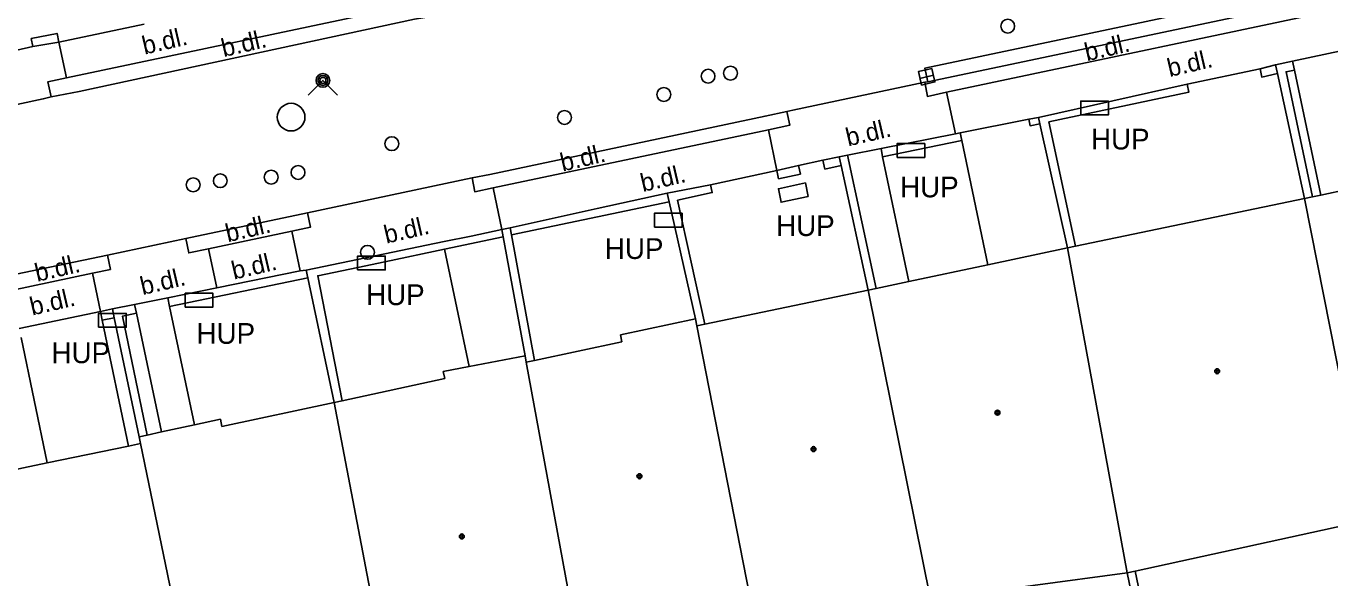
# Model space of a CAD drawing. Extents: x -596229 to -595156, y -1161237 to -1159376.
# Drawn here: x -595762.08 to -595714.95, y -1161008.52 to -1160988.55 of the extents above; entities that cross this region are included whole.
import ezdxf

# ---------------------------------------------------------------- set-up
doc = ezdxf.new("R2010")
doc.units = 0
for name, color, linetype in [('DOP - kresba z DSPS bez souradnic', 7, 'Continuous'), ('DOP - rozhrani ploch obecne', 7, 'Continuous'), ('Level 24', 7, 'Continuous'), ('Level 27', 7, 'Continuous'), ('Level 28', 7, 'Continuous'), ('Level 31', 7, 'Continuous'), ('Level 39', 7, 'Continuous'), ('plynovod - povrch.  znaky - PRIS skut. velikost', 7, 'Continuous'), ('TM - budovy zdene_ betonove - VP', 7, 'Continuous'), ('TM - komunikace - VP', 7, 'Continuous'), ('TM - letecke snimky - pomocna linie', 7, 'Continuous'), ('TM - plot drateny_ kovovy - VP', 7, 'Continuous'), ('TM - podezdivka plotu - VP', 7, 'Continuous'), ('TM - popis objektu', 7, 'Continuous'), ('TM - popis povrchu', 7, 'Continuous'), ('TM - rozhrani ploch obecne - VP', 7, 'Continuous'), ('TM - vjezd na pozemek', 7, 'Continuous')]:
    doc.layers.add(name, color=color, linetype=linetype)

msp = doc.modelspace()

# ---------------------------------------------------------------- linework, layer by layer
at = {"layer": 'DOP - kresba z DSPS bez souradnic'}
msp.add_lwpolyline([(-595721.99, -1161008.28), (-595721.2, -1161012.09)], dxfattribs=at)
at = {"layer": 'DOP - rozhrani ploch obecne'}
msp.add_lwpolyline([(-595722.28, -1161008.34), (-595721.43, -1161012.47)], dxfattribs=at)
at = {"layer": 'Level 24'}
for points in [[(-595723.958, -1160991.769), (-595722.958, -1160991.769), (-595722.958, -1160991.269), (-595723.958, -1160991.269)], [(-595730.598, -1160993.309), (-595729.598, -1160993.309), (-595729.598, -1160992.809), (-595730.598, -1160992.809)], [(-595739.368, -1160995.829), (-595738.368, -1160995.829), (-595738.368, -1160995.329), (-595739.368, -1160995.329)], [(-595750.098, -1160997.379), (-595749.098, -1160997.379), (-595749.098, -1160996.879), (-595750.098, -1160996.879)], [(-595756.328, -1160998.719), (-595755.328, -1160998.719), (-595755.328, -1160998.219), (-595756.328, -1160998.219)], [(-595759.458, -1160999.449), (-595758.458, -1160999.449), (-595758.458, -1160998.949), (-595759.458, -1160998.949)]]:
    msp.add_lwpolyline(points, close=True, dxfattribs=at)
at = {"layer": 'Level 27'}
msp.add_line((-595729.774, -1160990.446), (-595729.286, -1160990.334), dxfattribs=at)
msp.add_lwpolyline([(-595729.717, -1160990.69), (-595729.23, -1160990.577), (-595729.343, -1160990.09), (-595729.83, -1160990.203)], close=True, dxfattribs=at)
msp.add_circle((-595752.5, -1160991.85), 0.5, dxfattribs=at)
at = {"layer": 'Level 28'}
for centre in [(-595726.6, -1160988.56), (-595737.43, -1160990.37), (-595736.62, -1160990.26), (-595739.03, -1160991.03), (-595742.62, -1160991.86), (-595748.86, -1160992.81), (-595755.06, -1160994.15), (-595753.22, -1160994.02), (-595752.25, -1160993.85), (-595756.04, -1160994.3)]:
    msp.add_circle(centre, 0.25, dxfattribs=at)
at = {"layer": 'Level 31'}
msp.add_lwpolyline([(-595751.88, -1160991.05), (-595751.35, -1160990.52), (-595750.82, -1160991.05)], dxfattribs=at)
for centre, radius in [((-595751.35, -1160990.52), 0.25), ((-595751.35, -1160990.52), 0.18), ((-595751.35, -1160990.52), 0.11), ((-595749.74, -1160996.74), 0.25)]:
    msp.add_circle(centre, radius, dxfattribs=at)
at = {"layer": 'Level 39'}
for centre, radius in [((-595719.03, -1161001.04), 0.09), ((-595719.03, -1161001.04), 0.0398), ((-595726.97, -1161002.54), 0.09), ((-595726.97, -1161002.54), 0.0398), ((-595733.62, -1161003.86), 0.09), ((-595733.62, -1161003.86), 0.0398), ((-595739.91, -1161004.84), 0.09), ((-595739.91, -1161004.84), 0.0398), ((-595746.33, -1161007.02), 0.09), ((-595746.33, -1161007.02), 0.0398)]:
    msp.add_circle(centre, radius, dxfattribs=at)
at = {"layer": 'plynovod - povrch.  znaky - PRIS skut. velikost'}
msp.add_lwpolyline([(-595733.81, -1160994.72), (-595734.79, -1160994.93), (-595734.89, -1160994.44), (-595733.91, -1160994.23), (-595733.81, -1160994.72)], dxfattribs=at)
at = {"layer": 'TM - budovy zdene_ betonove - VP'}
for points in [[(-595715.28, -1160994.67), (-595712.28, -1160994.02)], [(-595724.15, -1160996.52), (-595715.87, -1160994.79)], [(-595715.87, -1160994.79), (-595715.58, -1160994.73)], [(-595713.57, -1161006.43), (-595715.87, -1160994.79)], [(-595715.58, -1160994.73), (-595715.28, -1160994.67)], [(-595727.32, -1160997.19), (-595724.44, -1160996.58)], [(-595724.44, -1160996.58), (-595724.15, -1160996.52)], [(-595724.44, -1160996.58), (-595722.28, -1161008.34)], [(-595730.17, -1160997.8), (-595727.32, -1160997.19)], [(-595737.55, -1160999.34), (-595731.64, -1160998.11)], [(-595731.64, -1160998.11), (-595731.35, -1160998.05)], [(-595729.39, -1161009.29), (-595731.64, -1160998.11)], [(-595731.35, -1160998.05), (-595730.17, -1160997.8)], [(-595740.6, -1160999.73), (-595737.89, -1160999.15)], [(-595737.89, -1160999.15), (-595737.84, -1160999.4)], [(-595737.84, -1160999.4), (-595737.55, -1160999.34)], [(-595737.84, -1160999.4), (-595735.71, -1161010.24)], [(-595743.7, -1161000.65), (-595740.55, -1160999.98)], [(-595740.55, -1160999.98), (-595740.6, -1160999.73)], [(-595746.07, -1161000.87), (-595744.04, -1161000.48)], [(-595744.04, -1161000.48), (-595744, -1161000.71)], [(-595747, -1161001.05), (-595746.07, -1161000.87)], [(-595744, -1161000.71), (-595743.7, -1161000.65)], [(-595744, -1161000.71), (-595742.02, -1161011.53)], [(-595750.66, -1161002.11), (-595746.95, -1161001.3)], [(-595746.95, -1161001.3), (-595747, -1161001.05)], [(-595755, -1161003.04), (-595750.95, -1161002.17)], [(-595750.95, -1161002.17), (-595750.66, -1161002.11)], [(-595750.95, -1161002.17), (-595748.57, -1161014.61)], [(-595755.99, -1161002.98), (-595755.05, -1161002.78)], [(-595755.05, -1161002.78), (-595755, -1161003.04)], [(-595757.99, -1161003.41), (-595757.7, -1161003.35)], [(-595757.7, -1161003.35), (-595757.19, -1161003.24)], [(-595757.19, -1161003.24), (-595755.99, -1161002.98)], [(-595761.32, -1161004.36), (-595758.38, -1161003.75)], [(-595758.38, -1161003.75), (-595757.94, -1161003.66)], [(-595757.94, -1161003.66), (-595757.99, -1161003.41)], [(-595755.38, -1161016.09), (-595757.94, -1161003.66)], [(-595763.89, -1161004.9), (-595761.32, -1161004.36)], [(-595713.57, -1161006.43), (-595721.99, -1161008.28)], [(-595722.28, -1161008.34), (-595729.1, -1161009.25)], [(-595721.99, -1161008.28), (-595722.28, -1161008.34)]]:
    msp.add_lwpolyline(points, dxfattribs=at)
at = {"layer": 'TM - komunikace - VP'}
for points in [[(-595729.49, -1160990.57), (-595712.95, -1160987.07)], [(-595761.17, -1160991.12), (-595760.16, -1160990.92), (-595748.04, -1160988.31), (-595747.36, -1160988.2)], [(-595734.58, -1160991.65), (-595734.37, -1160991.6), (-595729.6, -1160990.59)], [(-595729.6, -1160990.59), (-595729.49, -1160990.57)], [(-595764.98, -1160991.93), (-595764.67, -1160991.87), (-595761.46, -1160991.19), (-595761.17, -1160991.12)], [(-595745.96, -1160994.05), (-595745.32, -1160993.92), (-595735.37, -1160991.81), (-595734.58, -1160991.65)], [(-595751.91, -1160995.31), (-595745.96, -1160994.05)], [(-595756.31, -1160996.24), (-595751.91, -1160995.31)], [(-595759.14, -1160996.84), (-595756.31, -1160996.24)], [(-595763.49, -1160997.76), (-595762.73, -1160997.59), (-595759.14, -1160996.84)]]:
    msp.add_lwpolyline(points, dxfattribs=at)
at = {"layer": 'TM - letecke snimky - pomocna linie'}
for points in [[(-595716.24, -1160990.15), (-595715.28, -1160994.67)], [(-595728.26, -1160992.69), (-595727.32, -1160997.19)], [(-595731.12, -1160993.29), (-595730.17, -1160997.8)], [(-595744.53, -1160996.11), (-595744.58, -1160995.85)], [(-595746.96, -1160996.63), (-595746.07, -1161000.87)], [(-595758.09, -1160998.94), (-595757.19, -1161003.24)], [(-595756.89, -1160998.7), (-595755.99, -1161002.98)], [(-595759.33, -1160999.2), (-595758.38, -1161003.75)], [(-595762.26, -1160999.82), (-595761.32, -1161004.36)]]:
    msp.add_lwpolyline(points, dxfattribs=at)
at = {"layer": 'TM - plot drateny_ kovovy - VP'}
for points in [[(-595760.9, -1160989.14), (-595760.96, -1160988.82), (-595761.89, -1160989.01), (-595761.83, -1160989.3)], [(-595717.48, -1160990.1), (-595717.42, -1160990.4), (-595716.85, -1160990.27)], [(-595715.58, -1160994.73), (-595716.54, -1160990.21), (-595716.24, -1160990.15)], [(-595716.24, -1160990.15), (-595716.31, -1160989.83)], [(-595725.11, -1160992.02), (-595720.06, -1160990.95), (-595720.12, -1160990.66)], [(-595725.84, -1160991.92), (-595725.79, -1160992.16), (-595725.44, -1160992.09)], [(-595724.15, -1160996.52), (-595725.11, -1160992.02)], [(-595728.26, -1160992.69), (-595728.32, -1160992.42)], [(-595731.18, -1160992.98), (-595731.12, -1160993.29)], [(-595731.12, -1160993.29), (-595728.26, -1160992.69)], [(-595733.28, -1160993.41), (-595733.21, -1160993.73), (-595732.62, -1160993.6)], [(-595731.35, -1160998.05), (-595732.39, -1160993.22)], [(-595734.94, -1160993.78), (-595734.88, -1160994.08), (-595734.09, -1160993.91), (-595734.16, -1160993.6)], [(-595738.54, -1160994.85), (-595737.28, -1160994.58), (-595737.34, -1160994.3)], [(-595737.55, -1160999.34), (-595738.54, -1160994.85)], [(-595744.53, -1160996.11), (-595738.84, -1160994.91)], [(-595746.96, -1160996.63), (-595744.83, -1160996.18)], [(-595743.7, -1161000.65), (-595744.53, -1160996.11)], [(-595750.66, -1161002.11), (-595751.54, -1160997.59), (-595750.09, -1160997.29), (-595749.11, -1160997.08), (-595746.96, -1160996.63)], [(-595756.89, -1160998.7), (-595751.9, -1160997.66)], [(-595758.09, -1160998.94), (-595758.16, -1160998.63)], [(-595756.95, -1160998.39), (-595756.89, -1160998.7)], [(-595759.39, -1160998.88), (-595759.33, -1160999.2)], [(-595759.33, -1160999.2), (-595758.89, -1160999.11)], [(-595757.7, -1161003.35), (-595758.6, -1160999.05), (-595758.09, -1160998.94)]]:
    msp.add_lwpolyline(points, dxfattribs=at)
at = {"layer": 'TM - podezdivka plotu - VP'}
for points in [[(-595760.9, -1160989.14), (-595761.83, -1160989.3)], [(-595717.48, -1160990.1), (-595716.92, -1160989.96)], [(-595716.92, -1160989.96), (-595716.31, -1160989.83)], [(-595716.85, -1160990.27), (-595716.92, -1160989.96)], [(-595715.87, -1160994.79), (-595716.85, -1160990.27)], [(-595725.49, -1160991.86), (-595720.12, -1160990.66)], [(-595725.84, -1160991.92), (-595725.49, -1160991.86)], [(-595725.49, -1160991.86), (-595725.44, -1160992.09)], [(-595731.18, -1160992.98), (-595728.49, -1160992.45)], [(-595728.49, -1160992.45), (-595728.32, -1160992.42)], [(-595725.44, -1160992.09), (-595724.44, -1160996.58)], [(-595733.28, -1160993.41), (-595732.69, -1160993.28)], [(-595732.69, -1160993.28), (-595732.39, -1160993.22)], [(-595732.62, -1160993.6), (-595732.69, -1160993.28)], [(-595734.94, -1160993.78), (-595734.16, -1160993.6)], [(-595731.64, -1160998.11), (-595732.62, -1160993.6)], [(-595738.91, -1160994.6), (-595737.34, -1160994.3)], [(-595744.58, -1160995.85), (-595741.44, -1160995.16), (-595738.91, -1160994.6)], [(-595738.91, -1160994.6), (-595738.84, -1160994.91)], [(-595738.84, -1160994.91), (-595737.89, -1160999.15)], [(-595745.99, -1160996.15), (-595744.88, -1160995.92)], [(-595744.88, -1160995.92), (-595744.58, -1160995.85)], [(-595744.88, -1160995.92), (-595744.83, -1160996.18)], [(-595744.83, -1160996.18), (-595744.04, -1161000.48)], [(-595751.96, -1160997.38), (-595746.97, -1160996.35)], [(-595755.19, -1160998.02), (-595752.17, -1160997.41)], [(-595752.17, -1160997.41), (-595751.96, -1160997.38)], [(-595751.96, -1160997.38), (-595751.9, -1160997.66)], [(-595751.9, -1160997.66), (-595750.95, -1161002.17)], [(-595756.95, -1160998.39), (-595755.19, -1160998.02)], [(-595758.96, -1160998.79), (-595758.16, -1160998.63)], [(-595759.39, -1160998.88), (-595758.96, -1160998.79)], [(-595758.89, -1160999.11), (-595758.96, -1160998.79)], [(-595757.99, -1161003.41), (-595758.89, -1160999.11)]]:
    msp.add_lwpolyline(points, dxfattribs=at)
at = {"layer": 'TM - rozhrani ploch obecne - VP'}
for points in [[(-595699.13, -1160983.63), (-595713.6, -1160986.69), (-595729.6, -1160990.08), (-595729.49, -1160990.57)], [(-595760.62, -1160990.43), (-595748.17, -1160987.8)], [(-595713.62, -1160987.74), (-595728.81, -1160990.95)], [(-595760.9, -1160989.14), (-595760.62, -1160990.43)], [(-595760.62, -1160990.43), (-595761.29, -1160990.57), (-595761.17, -1160991.12)], [(-595728.81, -1160990.95), (-595729.5, -1160991.1), (-595729.6, -1160990.59)], [(-595728.81, -1160990.95), (-595728.49, -1160992.45)], [(-595734.58, -1160991.65), (-595734.48, -1160992.14), (-595735.25, -1160992.31)], [(-595735.25, -1160992.31), (-595745.2, -1160994.41)], [(-595735.25, -1160992.31), (-595734.94, -1160993.78)], [(-595745.2, -1160994.41), (-595745.86, -1160994.55), (-595745.96, -1160994.05)], [(-595745.2, -1160994.41), (-595744.88, -1160995.92)], [(-595752.48, -1160995.97), (-595751.8, -1160995.83), (-595751.91, -1160995.31)], [(-595755.49, -1160996.61), (-595756.2, -1160996.76), (-595756.31, -1160996.24)], [(-595755.49, -1160996.61), (-595752.48, -1160995.97)], [(-595752.17, -1160997.41), (-595752.48, -1160995.97)], [(-595755.19, -1160998.02), (-595755.49, -1160996.61)], [(-595759.68, -1160997.5), (-595759.03, -1160997.36), (-595759.14, -1160996.84)], [(-595759.68, -1160997.5), (-595762.62, -1160998.12)], [(-595759.39, -1160998.88), (-595759.68, -1160997.5)]]:
    msp.add_lwpolyline(points, dxfattribs=at)
at = {"layer": 'TM - vjezd na pozemek'}
for points in [[(-595760.9, -1160989.14), (-595757.81, -1160988.49)], [(-595713.31, -1160989.19), (-595716.31, -1160989.83)], [(-595762.83, -1160989.52), (-595761.83, -1160989.3)], [(-595717.48, -1160990.1), (-595720.12, -1160990.66)], [(-595725.84, -1160991.92), (-595728.32, -1160992.42)], [(-595731.18, -1160992.98), (-595732.39, -1160993.22)], [(-595733.28, -1160993.41), (-595734.16, -1160993.6)], [(-595734.94, -1160993.78), (-595737.34, -1160994.3)], [(-595745.99, -1160996.15), (-595746.97, -1160996.35)], [(-595756.95, -1160998.39), (-595758.16, -1160998.63)], [(-595759.39, -1160998.88), (-595762.33, -1160999.49)]]:
    msp.add_lwpolyline(points, dxfattribs=at)

# ---------------------------------------------------------------- texts
at = {"layer": 'TM - popis objektu'}
for p in [(-595723.59, -1160993.02), (-595730.49, -1160994.75), (-595734.97, -1160996.15), (-595741.16, -1160996.98), (-595749.79, -1160998.65), (-595755.92, -1161000.05), (-595761.16, -1161000.75)]:
    msp.add_text('HUP', height=0.75, dxfattribs=at).set_placement(p)
at = {"layer": 'TM - popis povrchu'}
for p in [(-595757.8, -1160989.59), (-595754.94, -1160989.68), (-595723.74, -1160989.83), (-595720.75, -1160990.4), (-595732.37, -1160992.91), (-595742.69, -1160993.82), (-595739.79, -1160994.56), (-595754.79, -1160996.38), (-595749.06, -1160996.43), (-595754.57, -1160997.73), (-595761.68, -1160997.81), (-595757.87, -1160998.29), (-595761.86, -1160999.03)]:
    msp.add_text('b.dl.', height=0.65, rotation=13.11, dxfattribs=at).set_placement(p)

doc.saveas('drawing.dxf')
